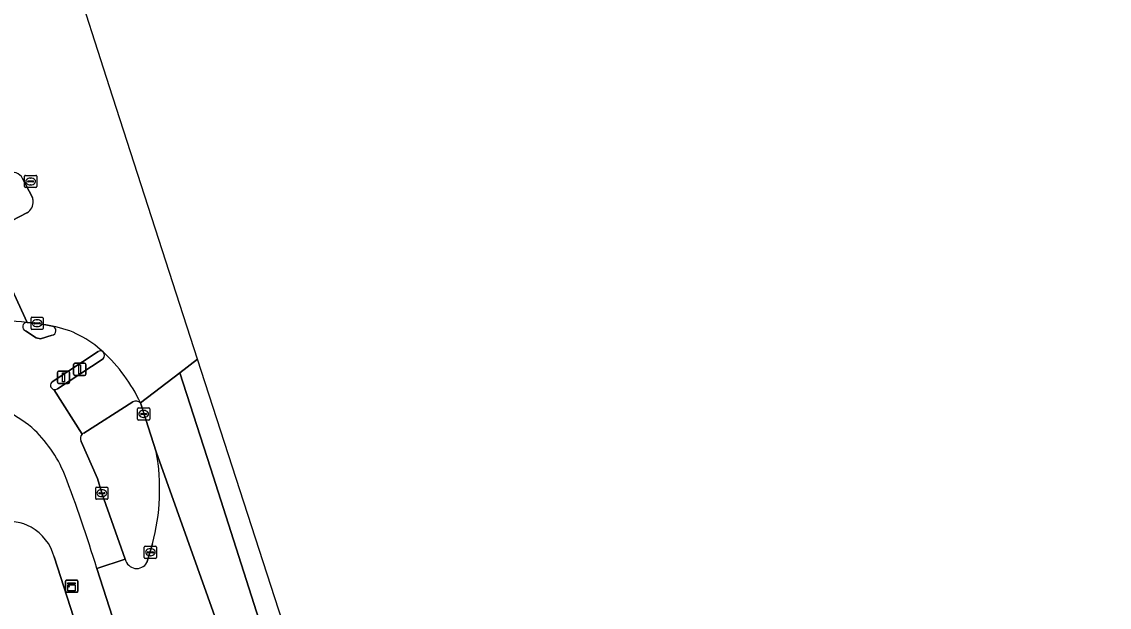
# Model space of a CAD drawing. Extents: x 158086 to 159499, y 382904 to 383981.
# Drawn here: x 159363.9 to 159453, y 383356.8 to 383404.7 of the extents above; entities that cross this region are included whole.
import ezdxf

# ---------------------------------------------------------------- set-up
doc = ezdxf.new("R2010")
doc.units = 0
for name, color, linetype in [('IMGEO_Drukknoppaal', 7, 'Continuous'), ('IMGEO_Erf', 7, 'Continuous'), ('IMGEO_Fietspad_gesloten', 7, 'Continuous'), ('IMGEO_Kast', 7, 'Continuous'), ('IMGEO_Kolk', 7, 'Continuous'), ('IMGEO_Rijbaan_lokaal_gesloten', 7, 'Continuous'), ('IMGEO_Rijbaan_regionaal_gesloten', 7, 'Continuous'), ('IMGEO_Rioolput', 7, 'Continuous'), ('IMGEO_Verkeerseiland_gesloten', 7, 'Continuous'), ('IMGEO_Verkeerseiland_open', 7, 'Continuous'), ('IMGEO_Verkeersregelinstallatiepaal', 7, 'Continuous'), ('IMGEO_Voetpad_open', 7, 'Continuous')]:
    doc.layers.add(name, color=color, linetype=linetype)

msp = doc.modelspace()

# ---------------------------------------------------------------- linework, layer by layer
at = {"layer": 'IMGEO_Drukknoppaal'}
for p, q in [((159366.808, 383375.243), (159366.808, 383376.043)), ((159366.808, 383376.043), (159366.808, 383375.243)), ((159366.908, 383376.143), (159367.698, 383376.143)), ((159367.698, 383376.143), (159366.908, 383376.143)), ((159367.798, 383376.043), (159367.798, 383375.243)), ((159367.798, 383375.243), (159367.798, 383376.043)), ((159367.698, 383375.143), (159366.908, 383375.143)), ((159366.908, 383375.143), (159367.698, 383375.143))]:
    msp.add_line(p, q, dxfattribs=at)
msp.add_lwpolyline([(159367.228, 383376.018), (159367.378, 383376.018), (159367.378, 383375.268), (159367.228, 383375.268), (159367.228, 383376.018)], dxfattribs=at)
for centre, start, end in [((159366.908, 383376.043), 90, 180), ((159366.908, 383376.043), 90, 180), ((159367.698, 383376.043), 0, 90), ((159367.698, 383376.043), 360, 90), ((159366.908, 383375.243), 180, 270), ((159366.908, 383375.243), 180, 270), ((159367.698, 383375.243), 270, 0), ((159367.698, 383375.243), 270, 0)]:
    msp.add_arc(centre, 0.1, start, end, dxfattribs=at)
at = {"layer": 'IMGEO_Erf'}
msp.add_lwpolyline([(159360.878, 383350.682), (159364.86, 383352.86), (159366.366, 383348.178), (159370.26, 383349.438), (159366.534, 383360.948)], dxfattribs=at)
for centre, radius, start, end in [((159362.851, 383360.159), 3.685, 60.76465, 101.21996), ((159362.73, 383359.941), 3.935, 14.83053, 60.78202)]:
    msp.add_arc(centre, radius, start, end, dxfattribs=at)
at = {"layer": 'IMGEO_Fietspad_gesloten'}
for points in [[(159366.369, 383379.085), (159365.41, 383378.8), (159365.063, 383378.888), (159364.187, 383379.448)], [(159366.387, 383375.286), (159370.141, 383377.749)], [(159368.831, 383370.992), (159366.516, 383374.644)], [(159370.037, 383359.993), (159372.364, 383360.751), (159370.443, 383366.161), (159370.083, 383367.368), (159368.75, 383370.392)]]:
    msp.add_lwpolyline(points, dxfattribs=at)
for centre, radius, start, end in [((159362.102, 383361.508), 18.765, 83.215, 94.03092), ((159364.32, 383379.782), 0.359, 90.14253, 248.28888), ((159366.303, 383379.461), 0.381, 279.99792, 76.16332), ((159364.908, 383371.752), 8.214, 46.6966, 79.57813), ((159370.33, 383377.494), 0.317, 48.03124, 126.5433), ((159366.595, 383374.994), 0.359, 125.42031, 257.30251), ((159354.933, 383359.056), 15.853, 51.91165, 71.79313), ((159357.333, 383363.496), 10.911, 22.71959, 47.44329), ((159369.175, 383370.64), 0.492, 134.34379, 210.27931), ((159255.921, 383325.264), 119.284, 16.92672, 20.8451)]:
    msp.add_arc(centre, radius, start, end, dxfattribs=at)
at = {"layer": 'IMGEO_Kast'}
for p, q in [((159367.476, 383358.124), (159367.476, 383358.965)), ((159367.476, 383358.965), (159367.476, 383358.124)), ((159367.551, 383359.049), (159368.392, 383359.049)), ((159368.392, 383359.049), (159367.551, 383359.049)), ((159368.476, 383358.974), (159368.476, 383358.133)), ((159368.476, 383358.133), (159368.476, 383358.974)), ((159368.401, 383358.049), (159367.56, 383358.049)), ((159367.56, 383358.049), (159368.401, 383358.049))]:
    msp.add_line(p, q, dxfattribs=at)
for points in [[(159367.671, 383358.839), (159368.271, 383358.839), (159368.271, 383358.754), (159367.671, 383358.754), (159367.671, 383358.839)], [(159367.671, 383358.664), (159368.271, 383358.664), (159368.271, 383358.175), (159367.671, 383358.175), (159367.671, 383358.664)]]:
    msp.add_lwpolyline(points, dxfattribs=at)
msp.add_circle((159367.755, 383358.513), 0.0377, dxfattribs=at)
for centre, start, end in [((159367.554, 383358.971), 92.4484, 184.28452), ((159367.554, 383358.971), 92.4484, 184.28452), ((159368.398, 383358.971), 2.4484, 94.28452), ((159368.398, 383358.971), 2.4484, 94.28452), ((159367.554, 383358.127), 182.4484, 274.28452), ((159367.554, 383358.127), 182.4484, 274.28452), ((159368.398, 383358.127), 272.4484, 4.28452), ((159368.398, 383358.127), 272.4484, 4.28452)]:
    msp.add_arc(centre, 0.0779, start, end, dxfattribs=at)
at = {"layer": 'IMGEO_Kolk'}
for p, q in [((159364.645, 383379.645), (159364.645, 383380.497)), ((159364.72, 383380.571), (159365.572, 383380.571)), ((159364.904, 383380.065), (159364.904, 383380.077)), ((159365.342, 383380.028), (159364.944, 383380.028)), ((159364.947, 383380.114), (159365.345, 383380.114)), ((159365.133, 383380.351), (159365.158, 383380.351)), ((159365.388, 383380.077), (159365.388, 383380.065)), ((159365.646, 383380.497), (159365.646, 383379.645)), ((159365.572, 383379.571), (159364.72, 383379.571)), ((159365.156, 383379.791), (159365.131, 383379.791)), ((159373.374, 383372.22), (159373.374, 383373.072)), ((159373.449, 383373.146), (159374.301, 383373.146)), ((159373.862, 383372.926), (159373.887, 383372.926)), ((159374.375, 383373.072), (159374.375, 383372.22)), ((159374.301, 383372.146), (159373.449, 383372.146)), ((159373.633, 383372.64), (159373.633, 383372.652)), ((159374.071, 383372.603), (159373.673, 383372.603)), ((159373.676, 383372.689), (159374.074, 383372.689)), ((159373.885, 383372.366), (159373.86, 383372.366)), ((159374.117, 383372.652), (159374.117, 383372.64)), ((159369.942, 383365.735), (159369.942, 383366.587)), ((159370.017, 383366.661), (159370.869, 383366.661)), ((159370.943, 383366.587), (159370.943, 383365.735)), ((159370.869, 383365.661), (159370.017, 383365.661)), ((159370.201, 383366.155), (159370.201, 383366.167)), ((159370.639, 383366.118), (159370.241, 383366.118)), ((159370.244, 383366.204), (159370.642, 383366.204)), ((159370.453, 383365.881), (159370.428, 383365.881)), ((159370.43, 383366.441), (159370.455, 383366.441)), ((159370.685, 383366.167), (159370.685, 383366.155)), ((159373.924, 383360.901), (159373.924, 383361.753)), ((159373.999, 383361.827), (159374.851, 383361.827)), ((159374.183, 383361.321), (159374.183, 383361.333)), ((159374.621, 383361.284), (159374.223, 383361.284)), ((159374.226, 383361.37), (159374.624, 383361.37)), ((159374.412, 383361.607), (159374.437, 383361.607)), ((159374.667, 383361.333), (159374.667, 383361.321)), ((159374.925, 383361.753), (159374.925, 383360.901)), ((159374.851, 383360.827), (159373.999, 383360.827)), ((159374.435, 383361.047), (159374.41, 383361.047))]:
    msp.add_line(p, q, dxfattribs=at)
for points in [[(159364.645, 383379.645), (159364.645, 383380.497)], [(159364.72, 383380.571), (159365.572, 383380.571)], [(159365.646, 383380.497), (159365.646, 383379.645)], [(159365.572, 383379.571), (159364.72, 383379.571)], [(159373.374, 383372.22), (159373.374, 383373.072)], [(159373.449, 383373.146), (159374.301, 383373.146)], [(159374.375, 383373.072), (159374.375, 383372.22)], [(159374.301, 383372.146), (159373.449, 383372.146)], [(159369.942, 383365.735), (159369.942, 383366.587)], [(159370.017, 383366.661), (159370.869, 383366.661)], [(159370.943, 383366.587), (159370.943, 383365.735)], [(159370.869, 383365.661), (159370.017, 383365.661)], [(159373.924, 383360.901), (159373.924, 383361.753)], [(159373.999, 383361.827), (159374.851, 383361.827)], [(159374.925, 383361.753), (159374.925, 383360.901)], [(159374.851, 383360.827), (159373.999, 383360.827)]]:
    msp.add_lwpolyline(points, dxfattribs=at)
for centre, radius, start, end in [((159364.722, 383380.495), 0.0765, 91.55205, 178.44795), ((159364.722, 383380.495), 0.0765, 91.55205, 178.44795), ((159364.944, 383380.074), 0.0403, 85.87752, 175.75265), ((159364.941, 383380.064), 0.0366, 178.93798, 274.71019), ((159365.345, 383380.071), 0.043, 264.86636, 352.45326), ((159365.349, 383380.076), 0.0386, 1.73085, 96.63898), ((159365.57, 383380.495), 0.0765, 1.55205, 88.44795), ((159365.57, 383380.495), 0.0765, 1.55205, 88.44795), ((159364.722, 383379.647), 0.0765, 181.55205, 268.44795), ((159364.722, 383379.647), 0.0765, 181.55205, 268.44795), ((159365.57, 383379.647), 0.0765, 271.55205, 358.44795), ((159365.57, 383379.647), 0.0765, 271.55205, 358.44795), ((159373.451, 383373.07), 0.0765, 91.55205, 178.44795), ((159373.451, 383373.07), 0.0765, 91.55205, 178.44795), ((159374.299, 383373.07), 0.0765, 1.55205, 88.44795), ((159374.299, 383373.07), 0.0765, 1.55205, 88.44795), ((159373.451, 383372.222), 0.0765, 181.55205, 268.44795), ((159373.451, 383372.222), 0.0765, 181.55205, 268.44795), ((159373.673, 383372.649), 0.0403, 85.87752, 175.75265), ((159373.67, 383372.639), 0.0366, 178.93798, 274.71019), ((159374.074, 383372.646), 0.043, 264.86636, 352.45326), ((159374.078, 383372.651), 0.0386, 1.73085, 96.63898), ((159374.299, 383372.222), 0.0765, 271.55205, 358.44795), ((159374.299, 383372.222), 0.0765, 271.55205, 358.44795), ((159370.019, 383366.585), 0.0765, 91.55205, 178.44795), ((159370.019, 383366.585), 0.0765, 91.55205, 178.44795), ((159370.867, 383366.585), 0.0765, 1.55205, 88.44795), ((159370.867, 383366.585), 0.0765, 1.55205, 88.44795), ((159370.019, 383365.737), 0.0765, 181.55205, 268.44795), ((159370.019, 383365.737), 0.0765, 181.55205, 268.44795), ((159370.241, 383366.164), 0.0403, 85.87752, 175.75265), ((159370.238, 383366.154), 0.0366, 178.93798, 274.71019), ((159370.642, 383366.161), 0.043, 264.86636, 352.45326), ((159370.646, 383366.166), 0.0386, 1.73085, 96.63898), ((159370.867, 383365.737), 0.0765, 271.55205, 358.44795), ((159370.867, 383365.737), 0.0765, 271.55205, 358.44795), ((159374.001, 383361.751), 0.0765, 91.55205, 178.44795), ((159374.001, 383361.751), 0.0765, 91.55205, 178.44795), ((159374.223, 383361.33), 0.0403, 85.87752, 175.75265), ((159374.22, 383361.32), 0.0366, 178.93798, 274.71019), ((159374.624, 383361.327), 0.043, 264.86636, 352.45326), ((159374.628, 383361.332), 0.0386, 1.73085, 96.63898), ((159374.849, 383361.751), 0.0765, 1.55205, 88.44795), ((159374.849, 383361.751), 0.0765, 1.55205, 88.44795), ((159374.001, 383360.903), 0.0765, 181.55205, 268.44795), ((159374.001, 383360.903), 0.0765, 181.55205, 268.44795), ((159374.849, 383360.903), 0.0765, 271.55205, 358.44795), ((159374.849, 383360.903), 0.0765, 271.55205, 358.44795)]:
    msp.add_arc(centre, radius, start, end, dxfattribs=at)
for centre, major_axis, ratio, start_param, end_param in [((159365.132, 383380.071), (-0.387, 0.002), 0.722429, 4.712389, 7.853982), ((159365.157, 383380.071), (-0.39, 0.002), 0.717154, 1.570796, 4.712389), ((159373.861, 383372.646), (-0.387, 0.002), 0.722429, 4.712389, 7.853982), ((159373.886, 383372.646), (-0.39, 0.002), 0.717154, 1.570796, 4.712389), ((159370.429, 383366.161), (-0.387, 0.002), 0.722429, 4.712389, 7.853982), ((159370.454, 383366.161), (-0.39, 0.002), 0.717154, 1.570796, 4.712389), ((159374.411, 383361.327), (-0.387, 0.002), 0.722429, 4.712389, 7.853982), ((159374.436, 383361.327), (-0.39, 0.002), 0.717154, 1.570796, 4.712389)]:
    msp.add_ellipse(centre, major_axis=major_axis, ratio=ratio, start_param=start_param, end_param=end_param, dxfattribs=at)
at = {"layer": 'IMGEO_Rijbaan_lokaal_gesloten'}
for points in [[(159364.319, 383380.141), (159360.971, 383387.375), (159357.957, 383385.879), (159357.936, 383385.868), (159353.525, 383383.632), (159352.978, 383383.355)], [(159379.963, 383355.31), (159374.908, 383369.539)], [(159374.595, 383362.013), (159374.137, 383360.484)], [(159372.364, 383360.751), (159370.037, 383359.993), (159374.164, 383347.209), (159374.496, 383346.836), (159376.811, 383345.545)]]:
    msp.add_lwpolyline(points, dxfattribs=at)
for centre, radius, start, end in [((159362.102, 383361.508), 18.765, 83.215, 94.03092), ((159357.919, 383366.476), 17.263, 345.01701, 10.21997), ((159373.302, 383360.962), 0.962, 192.67785, 330.19426)]:
    msp.add_arc(centre, radius, start, end, dxfattribs=at)
at = {"layer": 'IMGEO_Rijbaan_regionaal_gesloten'}
for points in [[(159373.608, 383373.546), (159376.832, 383376.023), (159378.284, 383377.139), (159371.062, 383399.415), (159364.9, 383418.656)], [(159363.96, 383391.911), (159364.755, 383390.359)], [(159364.31, 383389.108), (159361.866, 383387.839), (159360.971, 383387.375), (159364.319, 383380.141), (159365.146, 383380.071), (159366.394, 383379.831)], [(159452.968, 383146.401), (159440.169, 383186.271), (159419.119, 383251.193), (159378.284, 383377.139), (159376.832, 383376.023), (159379.338, 383368.234), (159387.737, 383342.028), (159398.934, 383307.419), (159408.982, 383276.561), (159416.981, 383251.605), (159423.176, 383232.84), (159427.729, 383219.048), (159433.529, 383200.993), (159434.964, 383196.53), (159439.928, 383181.088), (159441.197, 383177.182), (159447.226, 383158.633)], [(159408.982, 383276.561), (159398.934, 383307.419), (159387.737, 383342.028), (159379.338, 383368.234), (159376.832, 383376.023), (159373.608, 383373.546), (159374.908, 383369.539), (159379.963, 383355.31), (159381.442, 383350.685), (159381.816, 383349.595), (159386.306, 383335.49), (159392.929, 383314.999), (159404.699, 383278.784)]]:
    msp.add_lwpolyline(points, dxfattribs=at)
for centre, radius, start, end in [((159363.136, 383391.498), 0.922, 26.60675, 115.936), ((159363.803, 383389.993), 1.02, 299.82929, 4.16227), ((159363.944, 383390.025), 0.877, 2.72657, 22.37259), ((159364.908, 383371.752), 8.214, 46.6966, 79.57813), ((159361.706, 383368.04), 13.114, 24.82728, 47.64002)]:
    msp.add_arc(centre, radius, start, end, dxfattribs=at)
at = {"layer": 'IMGEO_Rioolput'}
for p, q in [((159364.11, 383391.247), (159364.11, 383392.099)), ((159364.185, 383392.173), (159365.037, 383392.173)), ((159364.369, 383391.667), (159364.369, 383391.679)), ((159364.807, 383391.63), (159364.409, 383391.63)), ((159364.412, 383391.716), (159364.81, 383391.716)), ((159364.598, 383391.953), (159364.623, 383391.953)), ((159364.853, 383391.679), (159364.853, 383391.667)), ((159365.111, 383392.099), (159365.111, 383391.247)), ((159365.037, 383391.173), (159364.185, 383391.173)), ((159364.621, 383391.393), (159364.596, 383391.393))]:
    msp.add_line(p, q, dxfattribs=at)
for points in [[(159364.11, 383391.247), (159364.11, 383392.099)], [(159364.185, 383392.173), (159365.037, 383392.173)], [(159365.111, 383392.099), (159365.111, 383391.247)], [(159365.037, 383391.173), (159364.185, 383391.173)]]:
    msp.add_lwpolyline(points, dxfattribs=at)
for centre, radius, start, end in [((159364.187, 383392.097), 0.0765, 91.55205, 178.44795), ((159364.187, 383392.097), 0.0765, 91.55205, 178.44795), ((159364.409, 383391.676), 0.0403, 85.87752, 175.75265), ((159364.406, 383391.666), 0.0366, 178.93798, 274.71019), ((159364.81, 383391.673), 0.043, 264.86636, 352.45326), ((159364.814, 383391.678), 0.0386, 1.73085, 96.63898), ((159365.035, 383392.097), 0.0765, 1.55205, 88.44795), ((159365.035, 383392.097), 0.0765, 1.55205, 88.44795), ((159364.187, 383391.249), 0.0765, 181.55205, 268.44795), ((159364.187, 383391.249), 0.0765, 181.55205, 268.44795), ((159365.035, 383391.249), 0.0765, 271.55205, 358.44795), ((159365.035, 383391.249), 0.0765, 271.55205, 358.44795)]:
    msp.add_arc(centre, radius, start, end, dxfattribs=at)
for centre, major_axis, ratio, start_param, end_param in [((159364.597, 383391.673), (-0.387, 0.002), 0.722429, 4.712389, 7.853982), ((159364.622, 383391.673), (-0.39, 0.002), 0.717154, 1.570796, 4.712389)]:
    msp.add_ellipse(centre, major_axis=major_axis, ratio=ratio, start_param=start_param, end_param=end_param, dxfattribs=at)
at = {"layer": 'IMGEO_Verkeerseiland_gesloten'}
for points in [[(159364.755, 383390.359), (159363.96, 383391.911)], [(159360.971, 383387.375), (159361.866, 383387.839), (159364.31, 383389.108)], [(159370.141, 383377.749), (159366.387, 383375.286)], [(159366.813, 383374.709), (159370.549, 383377.151)]]:
    msp.add_lwpolyline(points, dxfattribs=at)
for centre, radius, start, end in [((159363.136, 383391.498), 0.922, 26.60675, 115.936), ((159363.803, 383389.993), 1.02, 299.82929, 4.16227), ((159363.944, 383390.025), 0.877, 2.72657, 22.37259), ((159370.33, 383377.494), 0.317, 48.03124, 126.5433), ((159370.255, 383377.437), 0.41, 315.83266, 45.55267), ((159366.595, 383374.994), 0.359, 125.42031, 257.30251), ((159366.594, 383374.999), 0.363, 257.59547, 307.09421)]:
    msp.add_arc(centre, radius, start, end, dxfattribs=at)
at = {"layer": 'IMGEO_Verkeerseiland_open'}
for points in [[(159366.394, 383379.831), (159365.146, 383380.071), (159364.319, 383380.141)], [(159364.187, 383379.448), (159365.063, 383378.888), (159365.41, 383378.8), (159366.369, 383379.085)], [(159372.976, 383373.641), (159368.964, 383371.085)], [(159374.908, 383369.539), (159373.608, 383373.546)], [(159368.75, 383370.392), (159370.083, 383367.368), (159370.443, 383366.161), (159372.364, 383360.751)], [(159374.137, 383360.484), (159374.595, 383362.013)]]:
    msp.add_lwpolyline(points, dxfattribs=at)
for centre, radius, start, end in [((159364.32, 383379.782), 0.359, 90.14253, 248.28888), ((159366.303, 383379.461), 0.381, 279.99792, 76.16332), ((159373.217, 383373.094), 0.598, 49.1419, 113.7611), ((159369.175, 383370.64), 0.492, 134.34379, 210.27931), ((159369.185, 383370.627), 0.509, 115.78506, 134.14114), ((159357.919, 383366.476), 17.263, 345.01701, 10.21997), ((159373.302, 383360.962), 0.962, 192.67785, 330.19426)]:
    msp.add_arc(centre, radius, start, end, dxfattribs=at)
at = {"layer": 'IMGEO_Verkeersregelinstallatiepaal'}
for p, q in [((159368.137, 383375.903), (159368.137, 383376.703)), ((159368.137, 383376.703), (159368.137, 383375.903)), ((159368.237, 383376.803), (159369.027, 383376.803)), ((159369.027, 383376.803), (159368.237, 383376.803)), ((159369.127, 383376.703), (159369.127, 383375.903)), ((159369.127, 383375.903), (159369.127, 383376.703)), ((159369.027, 383375.803), (159368.237, 383375.803)), ((159368.237, 383375.803), (159369.027, 383375.803))]:
    msp.add_line(p, q, dxfattribs=at)
msp.add_lwpolyline([(159368.557, 383376.678), (159368.707, 383376.678), (159368.707, 383375.928), (159368.557, 383375.928), (159368.557, 383376.678)], dxfattribs=at)
for centre, start, end in [((159368.237, 383376.703), 90, 180), ((159368.237, 383376.703), 90, 180), ((159369.027, 383376.703), 0, 90), ((159369.027, 383376.703), 360, 90), ((159368.237, 383375.903), 180, 270), ((159368.237, 383375.903), 180, 270), ((159369.027, 383375.903), 270, 0), ((159369.027, 383375.903), 270, 0)]:
    msp.add_arc(centre, 0.1, start, end, dxfattribs=at)
at = {"layer": 'IMGEO_Voetpad_open'}
for points in [[(159370.549, 383377.151), (159366.813, 383374.709)], [(159366.516, 383374.644), (159368.831, 383370.992)], [(159368.964, 383371.085), (159372.976, 383373.641)], [(159366.534, 383360.948), (159370.26, 383349.438), (159370.695, 383348.093), (159400.081, 383257.316)], [(159376.811, 383345.545), (159374.496, 383346.836), (159374.164, 383347.209), (159370.037, 383359.993)]]:
    msp.add_lwpolyline(points, dxfattribs=at)
for centre, radius, start, end in [((159370.255, 383377.437), 0.41, 315.83266, 45.55267), ((159361.706, 383368.04), 13.114, 24.82728, 47.64002), ((159366.594, 383374.999), 0.363, 257.59547, 307.09421), ((159354.933, 383359.056), 15.853, 51.91165, 71.79313), ((159373.217, 383373.094), 0.598, 49.1419, 113.7611), ((159357.333, 383363.496), 10.911, 22.71959, 47.44329), ((159369.185, 383370.627), 0.509, 115.78506, 134.14114), ((159255.921, 383325.264), 119.284, 16.92672, 20.8451), ((159362.851, 383360.159), 3.685, 60.76465, 101.21996), ((159362.73, 383359.941), 3.935, 14.83053, 60.78202)]:
    msp.add_arc(centre, radius, start, end, dxfattribs=at)

doc.saveas('drawing.dxf')
